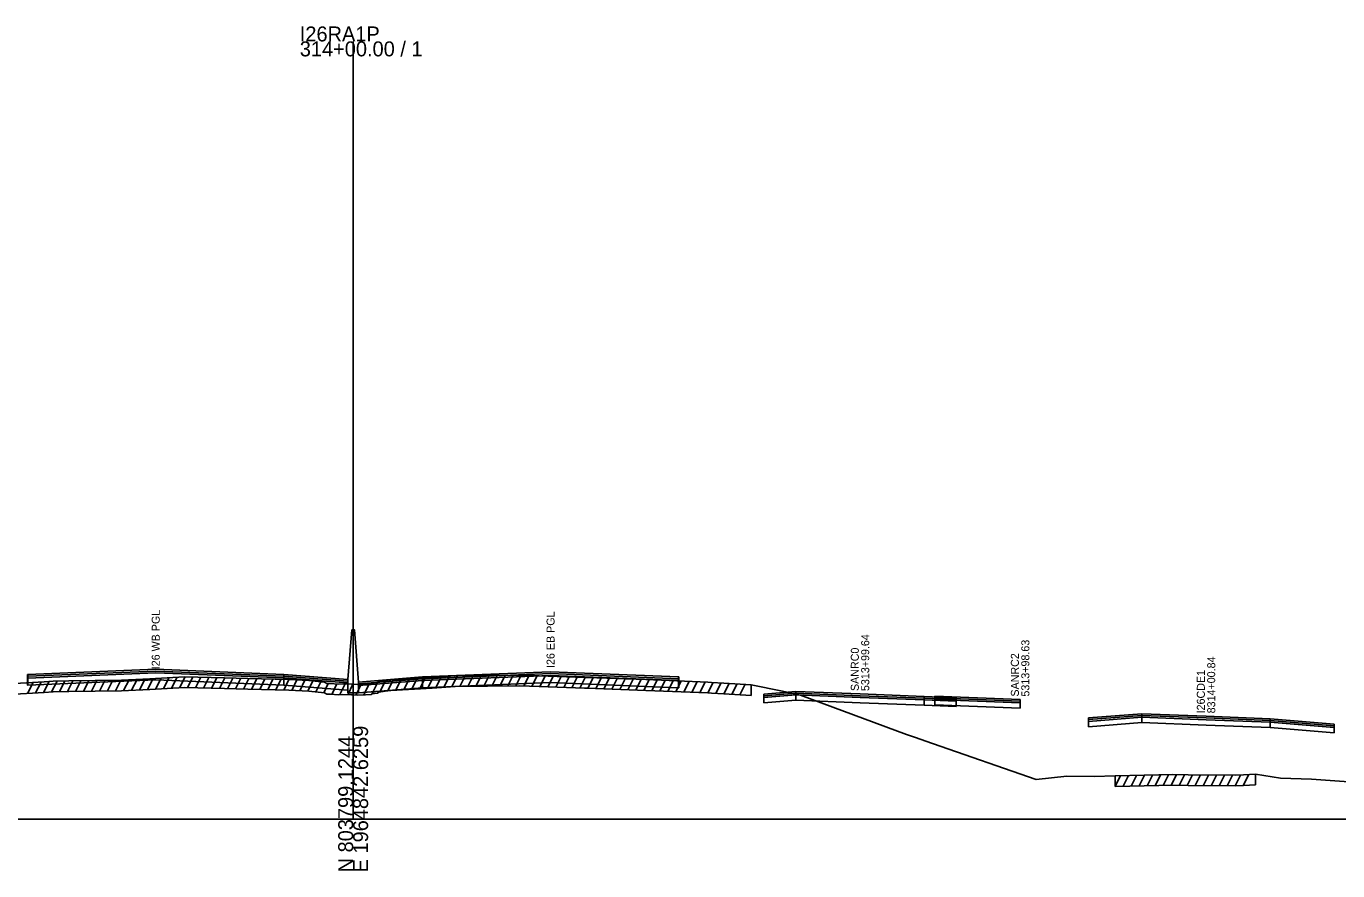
# Model space of a CAD drawing. Extents: x 1017 to 19997, y -1947 to 50737.
# Drawn here: x 12538.7 to 12784.5, y 13990.3 to 14148.6 of the extents above; entities that cross this region are included whole.
import ezdxf

# ---------------------------------------------------------------- set-up
doc = ezdxf.new("R2010")
doc.units = 0
for name, color, linetype in [('RD_GPK_XS_Cell', 7, 'Continuous'), ('RD_XS_Base', 7, 'Continuous'), ('RD_XS_ExGround', 7, 'Continuous'), ('RD_XS_ExPaveRet', 7, 'Continuous'), ('RD_XS_MedBWall', 7, 'Continuous'), ('RD_XS_Pave', 7, 'Continuous'), ('RD_XS_PaveOvlay', 7, 'Continuous'), ('RD_XS_TX_Notes', 7, 'Continuous')]:
    doc.layers.add(name, color=color, linetype=linetype)

msp = doc.modelspace()

# ---------------------------------------------------------------- linework, layer by layer
at = {"layer": 'RD_GPK_XS_Cell'}
for p, q in [((12600, 14000), (12600, 14145.73)), ((12000, 14000), (12600, 14000)), ((12600, 14000), (13200, 14000))]:
    msp.add_line(p, q, dxfattribs=at)
at = {"layer": 'RD_XS_Base'}
for points in [[(12538.95, 14026.43), (12539, 14026.43)], [(12538.95, 14025.09), (12538.95, 14026.43)], [(12587, 14026.44), (12563, 14027.41), (12539, 14026.43)], [(12539, 14026.43), (12539, 14025.09)], [(12539, 14025.09), (12563, 14026.07), (12587, 14025.1)], [(12587, 14025.1), (12587, 14026.44)], [(12599, 14025.5), (12587, 14026.44)], [(12601, 14025), (12613, 14025.95)], [(12613, 14025.95), (12637, 14026.91), (12661, 14025.95)], [(12613, 14025.95), (12613, 14024.61)], [(12661, 14025.95), (12661.05, 14025.94)], [(12661, 14024.61), (12661, 14025.95)], [(12661.05, 14025.94), (12661.05, 14024.6)], [(12539, 14025.09), (12538.95, 14025.09)], [(12587, 14025.1), (12599, 14024.16)], [(12599, 14024.16), (12599, 14025.5)], [(12601, 14023.66), (12601, 14025)], [(12613, 14024.61), (12601, 14023.66)], [(12661, 14024.61), (12637, 14025.57), (12613, 14024.61)], [(12661.05, 14024.6), (12661, 14024.61)], [(12676.99, 14022.78), (12682.99, 14023.28)], [(12682.99, 14023.28), (12682.99, 14022.28)], [(12682.99, 14023.28), (12695, 14022.8), (12707.01, 14022.33)], [(12676.99, 14021.78), (12676.99, 14022.78)], [(12682.99, 14022.28), (12676.99, 14021.78)], [(12707.01, 14021.33), (12695, 14021.8), (12682.99, 14022.28)], [(12707.01, 14022.33), (12707.01, 14021.33)], [(12713.01, 14022.08), (12707.01, 14022.33)], [(12707.01, 14021.33), (12713.01, 14021.08)], [(12709, 14022.41), (12725, 14021.77)], [(12709, 14021.41), (12709, 14022.41)], [(12725, 14020.77), (12709, 14021.41)], [(12713.01, 14021.08), (12713.01, 14022.08)], [(12725, 14021.77), (12725, 14020.77)], [(12737.81, 14018.3), (12747.83, 14019.11)], [(12737.81, 14017.3), (12737.81, 14018.3)], [(12747.83, 14019.11), (12747.83, 14018.11)], [(12747.83, 14019.11), (12759.85, 14018.62), (12771.86, 14018.13)], [(12747.83, 14018.11), (12737.81, 14017.3)], [(12771.86, 14017.13), (12759.85, 14017.62), (12747.83, 14018.11)], [(12771.86, 14018.13), (12771.86, 14017.13)], [(12783.88, 14017.15), (12771.86, 14018.13)], [(12771.86, 14017.13), (12783.88, 14016.15)], [(12783.88, 14016.15), (12783.88, 14017.15)]]:
    msp.add_lwpolyline(points, dxfattribs=at)
at = {"layer": 'RD_XS_ExGround'}
msp.add_lwpolyline([(12535.48, 14025.34), (12542.07, 14025.72), (12543.78, 14025.84), (12546.7, 14025.89), (12556.56, 14026.04), (12561.91, 14026.3), (12568.37, 14026.65), (12575.87, 14026.44), (12580.24, 14026.35), (12587.92, 14026.13), (12591.71, 14025.98), (12594.63, 14025.67), (12595.07, 14025.42), (12595.75, 14025.39), (12597.17, 14025.3), (12598.02, 14025.33), (12599.68, 14025.27), (12600, 14025.25), (12600.79, 14025.2), (12602.31, 14025.29), (12603.45, 14025.35), (12603.61, 14025.51), (12604, 14025.54), (12604.55, 14025.61), (12604.79, 14025.78), (12606, 14025.94), (12607.09, 14026.08), (12614.82, 14026.55), (12619.1, 14026.81), (12631.24, 14026.98), (12634.87, 14026.84), (12643.35, 14026.52), (12643.84, 14026.5), (12654.87, 14026.12), (12666.47, 14025.65), (12667.18, 14025.62), (12669.5, 14025.48), (12674.58, 14025.18), (12680.48, 14023.94), (12683.82, 14023.24), (12703.72, 14015.86), (12705.22, 14015.32), (12708.59, 14014.15), (12728.03, 14007.43), (12733.78, 14008.04), (12738.91, 14008), (12742.81, 14008.12), (12750.97, 14008.26), (12753.58, 14008.32), (12756.49, 14008.27), (12765.33, 14008.22), (12766.87, 14008.26), (12769.09, 14008.43), (12773.83, 14007.63), (12779.61, 14007.47), (12795.36, 14006.35)], dxfattribs=at)
at = {"layer": 'RD_XS_ExPaveRet'}
for p, q in [((12538.98, 14023.54), (12540.01, 14025.6)), ((12540.48, 14023.63), (12541.51, 14025.68)), ((12541.98, 14023.71), (12543.02, 14025.79)), ((12543.48, 14023.82), (12544.5, 14025.85)), ((12544.98, 14023.86), (12545.99, 14025.88)), ((12546.48, 14023.88), (12547.49, 14025.9)), ((12547.98, 14023.91), (12548.99, 14025.92)), ((12549.48, 14023.93), (12550.49, 14025.94)), ((12550.98, 14023.95), (12551.99, 14025.97)), ((12552.48, 14023.97), (12553.49, 14025.99)), ((12553.98, 14024), (12554.99, 14026.01)), ((12555.48, 14024.02), (12556.49, 14026.03)), ((12556.98, 14024.06), (12558.01, 14026.11)), ((12558.48, 14024.13), (12559.51, 14026.18)), ((12559.98, 14024.21), (12561.01, 14026.26)), ((12561.48, 14024.28), (12562.51, 14026.33)), ((12562.98, 14024.36), (12564.01, 14026.41)), ((12564.48, 14024.44), (12565.51, 14026.5)), ((12565.98, 14024.52), (12567.01, 14026.58)), ((12567.48, 14024.6), (12568.5, 14026.65)), ((12568.98, 14024.63), (12569.97, 14026.61)), ((12570.48, 14024.59), (12571.47, 14026.57)), ((12571.98, 14024.55), (12572.97, 14026.52)), ((12573.48, 14024.51), (12574.47, 14026.48)), ((12574.98, 14024.47), (12575.97, 14026.44)), ((12576.48, 14024.43), (12577.47, 14026.41)), ((12577.98, 14024.4), (12578.97, 14026.38)), ((12579.48, 14024.37), (12580.47, 14026.35)), ((12580.98, 14024.33), (12581.97, 14026.3)), ((12582.48, 14024.29), (12583.47, 14026.26)), ((12583.98, 14024.24), (12584.97, 14026.21)), ((12585.48, 14024.2), (12586.47, 14026.17)), ((12586.98, 14024.15), (12587.97, 14026.12)), ((12588.48, 14024.1), (12589.46, 14026.07)), ((12589.98, 14024.05), (12590.96, 14026.01)), ((12591.48, 14023.99), (12592.44, 14025.9)), ((12592.98, 14023.84), (12593.93, 14025.74)), ((12603.48, 14023.38), (12604.62, 14025.66)), ((12604.98, 14023.8), (12606.05, 14025.95)), ((12606.48, 14024), (12607.53, 14026.11)), ((12607.98, 14024.14), (12609.01, 14026.2)), ((12609.48, 14024.23), (12610.51, 14026.29)), ((12610.98, 14024.32), (12612.01, 14026.38)), ((12612.48, 14024.41), (12613.51, 14026.47)), ((12613.98, 14024.5), (12615.01, 14026.56)), ((12615.48, 14024.59), (12616.51, 14026.65)), ((12616.98, 14024.68), (12618.01, 14026.74)), ((12618.48, 14024.77), (12619.5, 14026.82)), ((12619.98, 14024.82), (12620.99, 14026.84)), ((12621.48, 14024.84), (12622.49, 14026.86)), ((12622.98, 14024.86), (12623.99, 14026.88)), ((12624.48, 14024.88), (12625.49, 14026.9)), ((12625.98, 14024.91), (12626.99, 14026.92)), ((12627.48, 14024.93), (12628.49, 14026.94)), ((12628.98, 14024.95), (12629.99, 14026.96)), ((12630.48, 14024.97), (12631.48, 14026.97)), ((12631.98, 14024.95), (12632.96, 14026.91)), ((12633.48, 14024.89), (12634.46, 14026.86)), ((12634.98, 14024.84), (12635.96, 14026.8)), ((12636.48, 14024.78), (12637.46, 14026.74)), ((12637.98, 14024.72), (12638.96, 14026.69)), ((12639.48, 14024.67), (12640.46, 14026.63)), ((12640.98, 14024.61), (12641.96, 14026.57)), ((12642.48, 14024.55), (12643.46, 14026.52)), ((12643.98, 14024.5), (12644.96, 14026.46)), ((12645.48, 14024.44), (12646.46, 14026.41)), ((12646.98, 14024.39), (12647.96, 14026.36)), ((12648.48, 14024.34), (12649.46, 14026.31)), ((12649.98, 14024.29), (12650.96, 14026.26)), ((12651.48, 14024.24), (12652.46, 14026.2)), ((12652.98, 14024.19), (12653.96, 14026.15)), ((12654.48, 14024.14), (12655.46, 14026.1)), ((12655.98, 14024.08), (12656.96, 14026.04)), ((12657.48, 14024.02), (12658.46, 14025.98)), ((12658.98, 14023.96), (12659.96, 14025.92)), ((12660.48, 14023.89), (12661.46, 14025.85)), ((12661.98, 14023.83), (12662.96, 14025.79)), ((12663.48, 14023.77), (12664.46, 14025.73)), ((12664.98, 14023.71), (12665.96, 14025.67)), ((12666.48, 14023.65), (12667.46, 14025.61)), ((12535.48, 14023.34), (12542.07, 14023.72)), ((12542.07, 14023.72), (12543.78, 14023.84)), ((12543.78, 14023.84), (12546.7, 14023.89)), ((12546.7, 14023.89), (12556.56, 14024.04)), ((12556.56, 14024.04), (12561.91, 14024.3)), ((12561.91, 14024.3), (12568.37, 14024.65)), ((12568.37, 14024.65), (12575.87, 14024.44)), ((12575.87, 14024.44), (12580.24, 14024.35)), ((12580.24, 14024.35), (12587.92, 14024.13)), ((12587.92, 14024.13), (12591.71, 14023.98)), ((12591.71, 14023.98), (12594.63, 14023.67)), ((12594.48, 14023.68), (12595.34, 14025.41)), ((12594.63, 14023.67), (12595.07, 14023.42)), ((12595.07, 14023.42), (12595.75, 14023.39)), ((12595.75, 14023.39), (12597.17, 14023.3)), ((12595.98, 14023.37), (12596.95, 14025.32)), ((12597.17, 14023.3), (12598.02, 14023.33)), ((12597.48, 14023.31), (12598.48, 14025.32)), ((12598.02, 14023.33), (12599.68, 14023.27)), ((12598.98, 14023.3), (12599.96, 14025.26)), ((12599.68, 14023.27), (12600, 14023.25)), ((12600, 14023.25), (12600.79, 14023.2)), ((12600.48, 14023.22), (12601.49, 14025.24)), ((12600.79, 14023.2), (12602.31, 14023.29)), ((12601.98, 14023.27), (12603.01, 14025.33)), ((12602.31, 14023.29), (12603.45, 14023.35)), ((12603.45, 14023.35), (12603.61, 14023.51)), ((12603.61, 14023.51), (12604, 14023.54)), ((12604, 14023.54), (12604.55, 14023.61)), ((12604.55, 14023.61), (12604.79, 14023.78)), ((12604.79, 14023.78), (12606, 14023.94)), ((12606, 14023.94), (12607.09, 14024.08)), ((12607.09, 14024.08), (12614.82, 14024.55)), ((12614.82, 14024.55), (12619.1, 14024.81)), ((12619.1, 14024.81), (12631.24, 14024.98)), ((12631.24, 14024.98), (12634.87, 14024.84)), ((12634.87, 14024.84), (12643.35, 14024.52)), ((12643.35, 14024.52), (12643.84, 14024.5)), ((12643.84, 14024.5), (12654.87, 14024.12)), ((12654.87, 14024.12), (12666.47, 14023.65)), ((12666.47, 14023.65), (12667.18, 14023.62)), ((12667.18, 14023.62), (12669.5, 14023.48)), ((12667.98, 14023.57), (12668.95, 14025.51)), ((12669.48, 14023.48), (12670.45, 14025.42)), ((12669.5, 14023.48), (12674.58, 14023.18)), ((12670.98, 14023.39), (12671.95, 14025.33)), ((12672.48, 14023.3), (12673.45, 14025.25)), ((12674.58, 14025.18), (12674.58, 14023.18)), ((12769.09, 14008.43), (12769.09, 14006.43)), ((12742.81, 14006.12), (12743.82, 14008.14)), ((12742.81, 14006.12), (12742.81, 14008.12)), ((12742.81, 14006.12), (12750.97, 14006.26)), ((12744.31, 14006.14), (12745.32, 14008.16)), ((12745.81, 14006.17), (12746.82, 14008.19)), ((12747.31, 14006.2), (12748.32, 14008.22)), ((12748.81, 14006.23), (12749.82, 14008.24)), ((12750.31, 14006.25), (12751.32, 14008.27)), ((12750.97, 14006.26), (12753.58, 14006.32)), ((12751.81, 14006.28), (12752.82, 14008.31)), ((12753.31, 14006.32), (12754.31, 14008.31)), ((12753.58, 14006.32), (12756.49, 14006.27)), ((12754.81, 14006.3), (12755.8, 14008.28)), ((12756.31, 14006.27), (12757.31, 14008.27)), ((12756.49, 14006.27), (12765.33, 14006.22)), ((12757.81, 14006.26), (12758.81, 14008.26)), ((12759.31, 14006.25), (12760.31, 14008.25)), ((12760.81, 14006.24), (12761.81, 14008.24)), ((12762.31, 14006.23), (12763.31, 14008.23)), ((12763.81, 14006.22), (12764.81, 14008.22)), ((12765.31, 14006.22), (12766.32, 14008.24)), ((12765.33, 14006.22), (12766.87, 14006.26)), ((12766.81, 14006.26), (12767.85, 14008.33)), ((12766.87, 14006.26), (12769.09, 14006.43))]:
    msp.add_line(p, q, dxfattribs=at)
at = {"layer": 'RD_XS_MedBWall'}
for points in [[(12599, 14026.15), (12599.75, 14035.49)], [(12599.75, 14035.49), (12600.25, 14035.49), (12601, 14025.66)], [(12599, 14023.66), (12599, 14025.5), (12599, 14026.15)], [(12601, 14025.66), (12601, 14025), (12601, 14023.66)], [(12601, 14023.66), (12599, 14023.66)]]:
    msp.add_lwpolyline(points, dxfattribs=at)
at = {"layer": 'RD_XS_Pave'}
for points in [[(12538.95, 14026.77), (12539, 14026.77)], [(12538.95, 14026.43), (12538.95, 14026.77)], [(12539, 14026.43), (12538.95, 14026.43)], [(12539, 14026.77), (12563, 14027.74), (12587, 14026.78)], [(12587, 14026.44), (12563, 14027.41), (12539, 14026.43)], [(12539, 14026.43), (12539, 14026.77)], [(12587, 14026.78), (12599, 14025.84)], [(12587, 14026.44), (12587, 14026.78)], [(12599, 14025.5), (12587, 14026.44)], [(12599, 14025.84), (12599, 14025.5)], [(12613, 14026.29), (12601, 14025.34)], [(12601, 14025), (12613, 14025.95)], [(12661, 14026.29), (12637, 14027.25), (12613, 14026.29)], [(12613, 14025.95), (12637, 14026.91), (12661, 14025.95)], [(12613, 14026.29), (12613, 14025.95)], [(12661, 14026.29), (12661.05, 14026.28)], [(12661, 14025.95), (12661, 14026.29)], [(12661.05, 14025.94), (12661, 14025.95)], [(12661.05, 14026.28), (12661.05, 14025.94)], [(12601, 14025.34), (12601, 14025)], [(12682.99, 14023.6), (12676.99, 14023.11)], [(12676.99, 14022.78), (12682.99, 14023.28)], [(12707.01, 14022.65), (12695, 14023.12), (12682.99, 14023.6)], [(12682.99, 14023.6), (12682.99, 14023.28)], [(12682.99, 14023.28), (12695, 14022.8), (12707.01, 14022.33)], [(12676.99, 14023.11), (12676.99, 14022.78)], [(12707.01, 14022.33), (12707.01, 14022.65)], [(12707.01, 14022.65), (12713.01, 14022.41)], [(12713.01, 14022.08), (12707.01, 14022.33)], [(12725, 14022.09), (12709, 14022.73)], [(12709, 14022.73), (12709, 14022.41)], [(12709, 14022.41), (12725, 14021.77)], [(12713.01, 14022.41), (12713.01, 14022.08)], [(12725, 14021.77), (12725, 14022.09)], [(12747.83, 14019.43), (12737.81, 14018.63)], [(12737.81, 14018.3), (12747.83, 14019.11)], [(12737.81, 14018.63), (12737.81, 14018.3)], [(12771.86, 14018.45), (12759.85, 14018.94), (12747.83, 14019.43)], [(12747.83, 14019.43), (12747.83, 14019.11)], [(12747.83, 14019.11), (12759.85, 14018.62), (12771.86, 14018.13)], [(12771.86, 14018.13), (12771.86, 14018.45)], [(12771.86, 14018.45), (12783.88, 14017.48)], [(12783.88, 14017.15), (12771.86, 14018.13)], [(12783.88, 14017.48), (12783.88, 14017.15)]]:
    msp.add_lwpolyline(points, dxfattribs=at)
at = {"layer": 'RD_XS_PaveOvlay'}
for points in [[(12539, 14027.11), (12563, 14028.07), (12587, 14027.11)], [(12539, 14027.11), (12538.95, 14027.11)], [(12538.95, 14027.11), (12538.95, 14026.77)], [(12538.95, 14026.77), (12539, 14026.77)], [(12587, 14026.78), (12563, 14027.74), (12539, 14026.77)], [(12539, 14026.77), (12539, 14027.11)], [(12587, 14027.11), (12599, 14026.15)], [(12587, 14026.78), (12587, 14027.11)], [(12599, 14025.84), (12587, 14026.78)], [(12599, 14026.15), (12599, 14025.84)], [(12613, 14026.62), (12601, 14025.66)], [(12601, 14025.34), (12613, 14026.29)], [(12601, 14025.66), (12601, 14025.34)], [(12661, 14026.62), (12637, 14027.58), (12613, 14026.62)], [(12613, 14026.29), (12637, 14027.25), (12661, 14026.29)], [(12613, 14026.62), (12613, 14026.29)], [(12661, 14026.29), (12661, 14026.62)], [(12661, 14026.62), (12661.05, 14026.62)], [(12661.05, 14026.28), (12661, 14026.29)], [(12661.05, 14026.62), (12661.05, 14026.28)], [(12682.99, 14023.91), (12676.99, 14023.43)], [(12676.99, 14023.11), (12682.99, 14023.6)], [(12676.99, 14023.43), (12676.99, 14023.11)], [(12682.99, 14023.91), (12695, 14023.44), (12707.01, 14022.97)], [(12682.99, 14023.6), (12682.99, 14023.91)], [(12707.01, 14022.65), (12695, 14023.12), (12682.99, 14023.6)], [(12707.01, 14022.97), (12707.01, 14022.65)], [(12707.01, 14022.97), (12713.01, 14022.73)], [(12713.01, 14022.41), (12707.01, 14022.65)], [(12709, 14023.04), (12725, 14022.4)], [(12709, 14022.73), (12709, 14023.04)], [(12725, 14022.09), (12709, 14022.73)], [(12713.01, 14022.73), (12713.01, 14022.41)], [(12725, 14022.4), (12725, 14022.09)], [(12747.83, 14019.74), (12737.81, 14018.95)], [(12737.81, 14018.63), (12747.83, 14019.43)], [(12737.81, 14018.95), (12737.81, 14018.63)], [(12747.83, 14019.74), (12759.85, 14019.25), (12771.86, 14018.77)], [(12747.83, 14019.43), (12747.83, 14019.74)], [(12771.86, 14018.45), (12759.85, 14018.94), (12747.83, 14019.43)], [(12771.86, 14018.77), (12771.86, 14018.45)], [(12771.86, 14018.77), (12783.88, 14017.8)], [(12783.88, 14017.48), (12771.86, 14018.45)], [(12783.88, 14017.8), (12783.88, 14017.48)]]:
    msp.add_lwpolyline(points, dxfattribs=at)

# ---------------------------------------------------------------- texts
at = {"layer": 'RD_GPK_XS_Cell'}
for s, p in [('I26RA1P', (12590, 14145.73)), ('314+00.00 / 1', (12590, 14142.93))]:
    msp.add_text(s, height=2.8, dxfattribs=at).set_placement(p)
for s, p in [('E 1964842.6259', (12602.8, 13990)), ('N 803799.1244', (12600, 13990))]:
    msp.add_text(s, height=2.8, rotation=90, dxfattribs=at).set_placement(p)
at = {"layer": 'RD_XS_TX_Notes'}
for s, p in [('I26 WB PGL', (12563.75, 14028.07)), ('I26 EB PGL', (12637.75, 14028.31)), (' 5313+99.64', (12696.72, 14023.43)), (' 5313+98.63', (12726.73, 14022.39)), (' SANRC0', (12694.77, 14023.43)), (' SANRC2', (12724.77, 14022.39)), (' 8314+00.84', (12761.57, 14019.25)), (' I26CDE1', (12759.62, 14019.25))]:
    msp.add_text(s, height=1.5, rotation=90, dxfattribs=at).set_placement(p)

doc.saveas('drawing.dxf')
